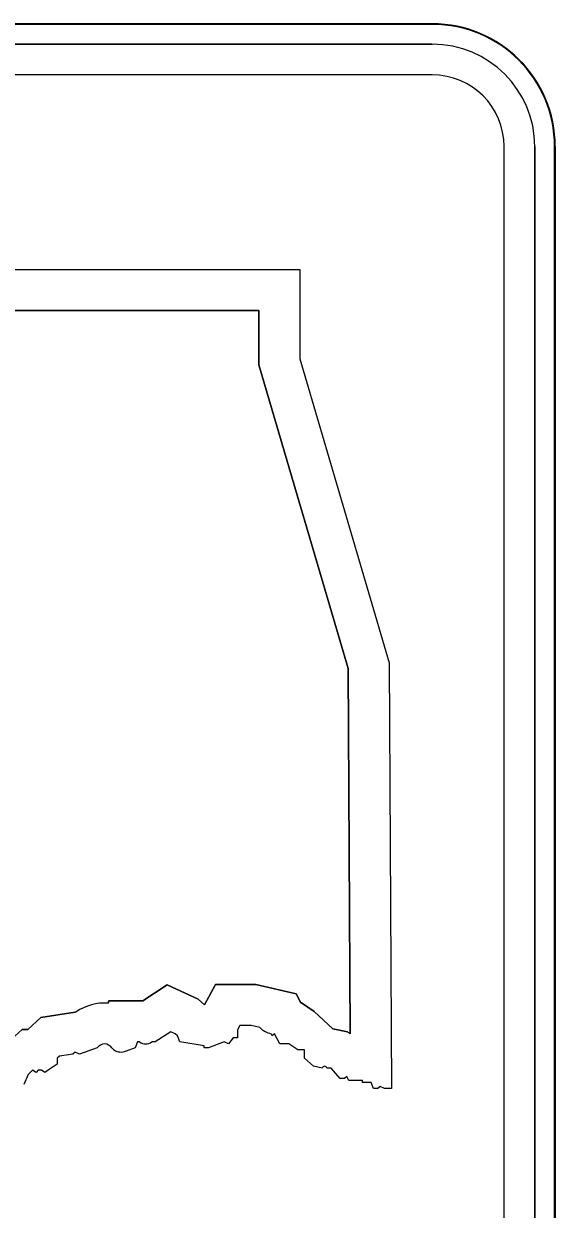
# Model space of a CAD drawing. Extents: x 2149961 to 2150220, y 145114 to 145240.
# Drawn here: x 2150103.426 to 2150104.237, y 145155.745 to 145157.554 of the extents above; entities that cross this region are included whole.
import ezdxf

# ---------------------------------------------------------------- set-up
doc = ezdxf.new("R2010")
doc.units = 0
for name, color, linetype in [('GSBWFILL', 7, 'Continuous'), ('GSCOLORFILL', 7, 'Continuous'), ('GSOUTLINE', 7, 'Continuous')]:
    doc.layers.add(name, color=color, linetype=linetype)

msp = doc.modelspace()

# ---------------------------------------------------------------- linework, layer by layer
at = {"layer": 'GSBWFILL'}
for p, q in [((2150104.0496, 145157.5539), (2150101.4246, 145157.5539)), ((2150101.4246, 145157.5227), (2150104.0496, 145157.5227)), ((2150104.0496, 145157.4758), (2150101.4246, 145157.4758)), ((2150104.159, 145154.7414), (2150104.159, 145157.3664)), ((2150104.2058, 145157.3664), (2150104.2058, 145154.7414)), ((2150104.2371, 145154.7414), (2150104.2371, 145157.3664)), ((2150103.5641, 145155.9879), (2150103.5607, 145155.991))]:
    msp.add_line(p, q, dxfattribs=at)
for points in [[(2150102.3121, 145156.2329), (2150102.3121, 145156.909), (2150101.4871, 145156.909), (2150101.494, 145157.1789), (2150103.8477, 145157.1789), (2150103.8477, 145157.0424), (2150103.9836, 145156.5789), (2150103.9871, 145155.9289), (2150103.9769, 145155.9289), (2150103.9701, 145155.932), (2150103.9667, 145155.9289), (2150103.9599, 145155.9289), (2150103.9565, 145155.9383), (2150103.943, 145155.9383), (2150103.943, 145155.9413), (2150103.9225, 145155.9413), (2150103.9192, 145155.9476), (2150103.9158, 145155.9445), (2150103.9089, 145155.9445), (2150103.8953, 145155.96), (2150103.8886, 145155.96)], [(2150103.9241, 145156.0128), (2150103.9211, 145156.5698), (2150103.7852, 145157.0335), (2150103.7852, 145157.1164), (2150101.5549, 145157.1164), (2150101.5512, 145156.9715), (2150102.3746, 145156.9715), (2150102.3746, 145156.2887)], [(2150103.555, 145156.0595), (2150103.5562, 145156.0628), (2150103.6083, 145156.0628), (2150103.6453, 145156.0871), (2150103.6925, 145156.0655), (2150103.7021, 145156.0567), (2150103.719, 145156.0876), (2150103.7803, 145156.0876), (2150103.8417, 145156.0734), (2150103.8492, 145156.0597), (2150103.8501, 145156.0597), (2150103.8694, 145156.0465), (2150103.898, 145156.0204), (2150103.9201, 145156.0155)], [(2150103.0807, 145156.0621), (2150103.0949, 145156.0459), (2150103.1091, 145156.0589), (2150103.1399, 145156.0727), (2150103.1728, 145156.0365), (2150103.196, 145156.0783), (2150103.2566, 145156.0783), (2150103.2698, 145156.0723), (2150103.2754, 145156.0659), (2150103.3439, 145156.0659), (2150103.4075, 145156.0312), (2150103.4075, 145156.004), (2150103.424, 145156.0194), (2150103.4329, 145156.0194), (2150103.4527, 145156.0374), (2150103.5049, 145156.0455), (2150103.5064, 145156.046)], [(2150103.7866, 145156.022), (2150103.7731, 145156.0251), (2150103.7561, 145156.0251), (2150103.7526, 145156.0189), (2150103.7526, 145156.0065), (2150103.7459, 145156.0065), (2150103.739, 145155.9972), (2150103.7323, 145156.0003), (2150103.7085, 145155.991), (2150103.7016, 145155.991), (2150103.7016, 145155.9941), (2150103.6644, 145156.0003), (2150103.661, 145156.0096), (2150103.6575, 145156.0127), (2150103.6507, 145156.0158), (2150103.627, 145156.0003), (2150103.6218, 145156.0003)], [(2150103.6032, 145156.0003), (2150103.5998, 145156.0003), (2150103.5963, 145155.991), (2150103.5828, 145155.9863)], [(2150103.8818, 145155.96), (2150103.8682, 145155.963), (2150103.8546, 145155.9754), (2150103.8546, 145155.9879), (2150103.8444, 145155.9879), (2150103.8308, 145155.9972), (2150103.8172, 145155.9972), (2150103.8087, 145156.0127), (2150103.8053, 145156.0096), (2150103.8036, 145156.0127)], [(2150103.5386, 145155.991), (2150103.5114, 145155.9817), (2150103.5047, 145155.9847), (2150103.5012, 145155.9817), (2150103.4809, 145155.9786), (2150103.4775, 145155.9754), (2150103.4775, 145155.9662), (2150103.4639, 145155.9569), (2150103.4588, 145155.9538), (2150103.4537, 145155.9569), (2150103.4485, 145155.9569), (2150103.4452, 145155.9538), (2150103.4401, 145155.9569), (2150103.4334, 145155.9506), (2150103.4265, 145155.9352)]]:
    msp.add_lwpolyline(points, dxfattribs=at)
for centre, radius, start, end in [((2150104.0496, 145157.3664), 0.1875, 0, 90), ((2150104.0496, 145157.3664), 0.1562, 0, 90), ((2150104.0496, 145157.3664), 0.1094, 0, 90), ((2150103.5497, 145155.9842), 0.0754, 85.9278, 124.981), ((2150103.8116, 145156.0477), 0.0359, 225.7663, 257.1071), ((2150103.8852, 145155.9596), 0.0659, 53.7633, 57.9872), ((2150103.5497, 145155.9842), 0.0129, 31.5228, 148.4772), ((2150103.6125, 145156.0126), 0.0154, 232.7463, 307.2537), ((2150103.5749, 145156.005), 0.0202, 237.6608, 292.7507), ((2150103.8852, 145155.9596), 0.0034, 6.4209, 173.5791)]:
    msp.add_arc(centre, radius, start, end, dxfattribs=at)
at = {"layer": 'GSCOLORFILL'}
for p, q in [((2150104.0496, 145157.5539), (2150101.4246, 145157.5539)), ((2150101.4246, 145157.5539), (2150104.0496, 145157.5539)), ((2150104.0496, 145157.5529), (2150101.4246, 145157.5529)), ((2150101.4246, 145157.5227), (2150104.0496, 145157.5227)), ((2150104.0496, 145157.4758), (2150101.4246, 145157.4758)), ((2150104.159, 145154.7414), (2150104.159, 145157.3664)), ((2150104.2058, 145157.3664), (2150104.2058, 145154.7414)), ((2150104.2361, 145154.7414), (2150104.2361, 145157.3664)), ((2150104.2371, 145154.7414), (2150104.2371, 145157.3664)), ((2150104.2371, 145157.3664), (2150104.2371, 145154.7414)), ((2150103.5641, 145155.9879), (2150103.5607, 145155.991))]:
    msp.add_line(p, q, dxfattribs=at)
for points in [[(2150102.3121, 145156.2329), (2150102.3121, 145156.909), (2150101.4871, 145156.909), (2150101.494, 145157.1789), (2150103.8477, 145157.1789), (2150103.8477, 145157.0424), (2150103.9836, 145156.5789), (2150103.9871, 145155.9289), (2150103.9769, 145155.9289), (2150103.9701, 145155.932), (2150103.9667, 145155.9289), (2150103.9599, 145155.9289), (2150103.9565, 145155.9383), (2150103.943, 145155.9383), (2150103.943, 145155.9413), (2150103.9225, 145155.9413), (2150103.9192, 145155.9476), (2150103.9158, 145155.9445), (2150103.9089, 145155.9445), (2150103.8953, 145155.96), (2150103.8886, 145155.96)], [(2150103.9241, 145156.0128), (2150103.9211, 145156.5698), (2150103.7852, 145157.0335), (2150103.7852, 145157.1164), (2150101.5549, 145157.1164), (2150101.5512, 145156.9715), (2150102.3746, 145156.9715), (2150102.3746, 145156.2887)], [(2150103.555, 145156.0595), (2150103.5562, 145156.0628), (2150103.6083, 145156.0628), (2150103.6453, 145156.0871), (2150103.6925, 145156.0655), (2150103.7021, 145156.0567), (2150103.719, 145156.0876), (2150103.7803, 145156.0876), (2150103.8417, 145156.0734), (2150103.8492, 145156.0597), (2150103.8501, 145156.0597), (2150103.8694, 145156.0465), (2150103.898, 145156.0204), (2150103.9201, 145156.0155)], [(2150103.0807, 145156.0621), (2150103.0949, 145156.0459), (2150103.1091, 145156.0589), (2150103.1399, 145156.0727), (2150103.1728, 145156.0365), (2150103.196, 145156.0783), (2150103.2566, 145156.0783), (2150103.2698, 145156.0723), (2150103.2754, 145156.0659), (2150103.3439, 145156.0659), (2150103.4075, 145156.0312), (2150103.4075, 145156.004), (2150103.424, 145156.0194), (2150103.4329, 145156.0194), (2150103.4527, 145156.0374), (2150103.5049, 145156.0455), (2150103.5064, 145156.046)], [(2150103.7866, 145156.022), (2150103.7731, 145156.0251), (2150103.7561, 145156.0251), (2150103.7526, 145156.0189), (2150103.7526, 145156.0065), (2150103.7459, 145156.0065), (2150103.739, 145155.9972), (2150103.7323, 145156.0003), (2150103.7085, 145155.991), (2150103.7016, 145155.991), (2150103.7016, 145155.9941), (2150103.6644, 145156.0003), (2150103.661, 145156.0096), (2150103.6575, 145156.0127), (2150103.6507, 145156.0158), (2150103.627, 145156.0003), (2150103.6218, 145156.0003)], [(2150103.6032, 145156.0003), (2150103.5998, 145156.0003), (2150103.5963, 145155.991), (2150103.5828, 145155.9863)], [(2150103.8818, 145155.96), (2150103.8682, 145155.963), (2150103.8546, 145155.9754), (2150103.8546, 145155.9879), (2150103.8444, 145155.9879), (2150103.8308, 145155.9972), (2150103.8172, 145155.9972), (2150103.8087, 145156.0127), (2150103.8053, 145156.0096), (2150103.8036, 145156.0127)], [(2150103.5386, 145155.991), (2150103.5114, 145155.9817), (2150103.5047, 145155.9847), (2150103.5012, 145155.9817), (2150103.4809, 145155.9786), (2150103.4775, 145155.9754), (2150103.4775, 145155.9662), (2150103.4639, 145155.9569), (2150103.4588, 145155.9538), (2150103.4537, 145155.9569), (2150103.4485, 145155.9569), (2150103.4452, 145155.9538), (2150103.4401, 145155.9569), (2150103.4334, 145155.9506), (2150103.4265, 145155.9352)]]:
    msp.add_lwpolyline(points, dxfattribs=at)
for centre, radius, start, end in [((2150104.0496, 145157.3664), 0.1875, 0, 90), ((2150104.0496, 145157.3664), 0.1875, 0, 90), ((2150104.0496, 145157.3664), 0.1865, 0, 90), ((2150104.0496, 145157.3664), 0.1562, 0, 90), ((2150104.0496, 145157.3664), 0.1094, 0, 90), ((2150103.5497, 145155.9842), 0.0754, 85.9278, 124.981), ((2150103.8116, 145156.0477), 0.0359, 225.7663, 257.1071), ((2150103.8852, 145155.9596), 0.0659, 53.7633, 57.9872), ((2150103.5497, 145155.9842), 0.0129, 31.5228, 148.4772), ((2150103.6125, 145156.0126), 0.0154, 232.7463, 307.2537), ((2150103.5749, 145156.005), 0.0202, 237.6608, 292.7507), ((2150103.8852, 145155.9596), 0.0034, 6.4209, 173.5791)]:
    msp.add_arc(centre, radius, start, end, dxfattribs=at)
at = {"layer": 'GSOUTLINE'}
for p, q in [((2150104.0496, 145157.5539), (2150101.4246, 145157.5539)), ((2150104.0496, 145157.5227), (2150101.4246, 145157.5227)), ((2150104.0496, 145157.4758), (2150101.4246, 145157.4758)), ((2150104.159, 145154.7414), (2150104.159, 145157.3664)), ((2150104.2058, 145154.7414), (2150104.2058, 145157.3664)), ((2150104.2371, 145154.7414), (2150104.2371, 145157.3664)), ((2150103.5641, 145155.9879), (2150103.5607, 145155.991))]:
    msp.add_line(p, q, dxfattribs=at)
for points in [[(2150102.3121, 145156.2329), (2150102.3121, 145156.909), (2150101.4871, 145156.909), (2150101.494, 145157.1789), (2150103.8477, 145157.1789), (2150103.8477, 145157.0424), (2150103.9836, 145156.5789), (2150103.9871, 145155.9289), (2150103.9769, 145155.9289), (2150103.9701, 145155.932), (2150103.9667, 145155.9289), (2150103.9599, 145155.9289), (2150103.9565, 145155.9383), (2150103.943, 145155.9383), (2150103.943, 145155.9413), (2150103.9225, 145155.9413), (2150103.9192, 145155.9476), (2150103.9158, 145155.9445), (2150103.9089, 145155.9445), (2150103.8953, 145155.96), (2150103.8886, 145155.96)], [(2150102.3746, 145156.2887), (2150102.3746, 145156.9715), (2150101.5512, 145156.9715), (2150101.5549, 145157.1164), (2150103.7852, 145157.1164), (2150103.7852, 145157.0335), (2150103.9211, 145156.5698), (2150103.9241, 145156.0128)], [(2150103.9201, 145156.0155), (2150103.898, 145156.0204), (2150103.8694, 145156.0465), (2150103.8501, 145156.0597), (2150103.8492, 145156.0597), (2150103.8417, 145156.0734), (2150103.7803, 145156.0876), (2150103.719, 145156.0876), (2150103.7021, 145156.0567), (2150103.6925, 145156.0655), (2150103.6453, 145156.0871), (2150103.6083, 145156.0628), (2150103.5562, 145156.0628), (2150103.555, 145156.0595)], [(2150103.5064, 145156.046), (2150103.5049, 145156.0455), (2150103.4527, 145156.0374), (2150103.4329, 145156.0194), (2150103.424, 145156.0194), (2150103.4075, 145156.004)], [(2150103.7866, 145156.022), (2150103.7731, 145156.0251), (2150103.7561, 145156.0251), (2150103.7526, 145156.0189), (2150103.7526, 145156.0065), (2150103.7459, 145156.0065), (2150103.739, 145155.9972), (2150103.7323, 145156.0003), (2150103.7085, 145155.991), (2150103.7016, 145155.991), (2150103.7016, 145155.9941), (2150103.6644, 145156.0003), (2150103.661, 145156.0096), (2150103.6575, 145156.0127), (2150103.6507, 145156.0158), (2150103.627, 145156.0003), (2150103.6218, 145156.0003)], [(2150103.6032, 145156.0003), (2150103.5998, 145156.0003), (2150103.5963, 145155.991), (2150103.5828, 145155.9863)], [(2150103.8818, 145155.96), (2150103.8682, 145155.963), (2150103.8546, 145155.9754), (2150103.8546, 145155.9879), (2150103.8444, 145155.9879), (2150103.8308, 145155.9972), (2150103.8172, 145155.9972), (2150103.8087, 145156.0127), (2150103.8053, 145156.0096), (2150103.8036, 145156.0127)], [(2150103.5386, 145155.991), (2150103.5114, 145155.9817), (2150103.5047, 145155.9847), (2150103.5012, 145155.9817), (2150103.4809, 145155.9786), (2150103.4775, 145155.9754), (2150103.4775, 145155.9662), (2150103.4639, 145155.9569), (2150103.4588, 145155.9538), (2150103.4537, 145155.9569), (2150103.4485, 145155.9569)], [(2150103.4485, 145155.9569), (2150103.4452, 145155.9538), (2150103.4401, 145155.9569), (2150103.4334, 145155.9506), (2150103.4265, 145155.9352)]]:
    msp.add_lwpolyline(points, dxfattribs=at)
for centre, radius, start, end in [((2150104.0496, 145157.3664), 0.1875, 0, 90), ((2150104.0496, 145157.3664), 0.1562, 0, 90), ((2150104.0496, 145157.3664), 0.1094, 0, 90), ((2150103.5497, 145155.9842), 0.0754, 85.9278, 124.981), ((2150103.8116, 145156.0477), 0.0359, 225.7663, 257.1071), ((2150103.8852, 145155.9596), 0.0659, 53.7633, 57.9872), ((2150103.5497, 145155.9842), 0.0129, 31.5228, 148.4772), ((2150103.6125, 145156.0126), 0.0154, 232.7463, 307.2537), ((2150103.5749, 145156.005), 0.0202, 237.6608, 292.7507), ((2150103.8852, 145155.9596), 0.0034, 6.4209, 173.5791)]:
    msp.add_arc(centre, radius, start, end, dxfattribs=at)

doc.saveas('drawing.dxf')
